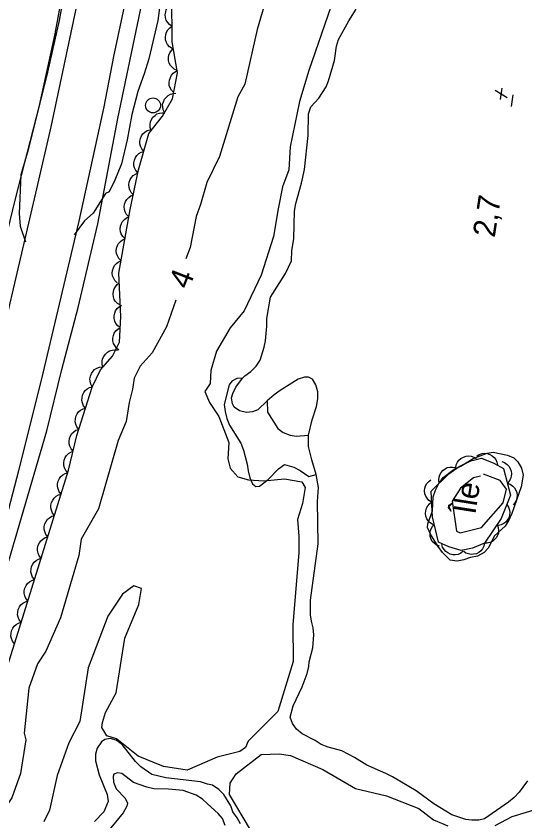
# Model space of a CAD drawing. Extents: x 282461 to 284471, y 5554090 to 5557646.
# Drawn here: x 283456 to 283524.3, y 5555625.8 to 5555733.8 of the extents above; entities that cross this region are included whole.
import ezdxf

# ---------------------------------------------------------------- set-up
doc = ezdxf.new("R2010")
doc.units = 0
for name, color, linetype in [('Niveau 1', 7, 'Continuous'), ('Niveau 2', 7, 'Continuous'), ('Niveau 21', 7, 'Continuous'), ('Niveau 3', 7, 'Continuous'), ('Niveau 36', 7, 'Continuous'), ('Niveau 4', 7, 'Continuous'), ('Niveau 44', 7, 'Continuous'), ('Niveau 7', 7, 'Continuous'), ('Niveau 8', 7, 'Continuous')]:
    doc.layers.add(name, color=color, linetype=linetype)

msp = doc.modelspace()

# ---------------------------------------------------------------- linework, layer by layer
at = {"layer": 'Niveau 1'}
for points in [[(283486.8, 5555784.69), (283485.41, 5555781.55), (283483.87, 5555778.41), (283483.3, 5555776.62), (283481.17, 5555768.39), (283480.61, 5555765.32), (283478.44, 5555755.07), (283477.55, 5555750.49), (283476.5, 5555744.47), (283475.03, 5555733.24), (283473.85, 5555728.09), (283473.23, 5555726.06), (283472.38, 5555723.68), (283471.54, 5555720.61), (283470.93, 5555717.2), (283470.15, 5555714.01), (283469.29, 5555711.81), (283468.52, 5555710.25), (283468.01, 5555710), (283466.38, 5555707.37), (283465.21, 5555706.35), (283463.82, 5555704.46)], [(283463.05, 5555740.16), (283461.78, 5555733.25), (283460.24, 5555726.3), (283459.4, 5555722.87), (283457.62, 5555715.89), (283456.67, 5555712.5), (283456.43, 5555707.35), (283456.56, 5555705.62), (283457.27, 5555703.54)]]:
    msp.add_lwpolyline(points, dxfattribs=at)
at = {"layer": 'Niveau 2'}
for points in [[(283499.12, 5555778.12), (283497.89, 5555773.49), (283493.58, 5555758.93), (283492.5, 5555754.15), (283492.67, 5555750.87), (283492.21, 5555748.03), (283490.44, 5555741.97), (283489.84, 5555737.08), (283488.39, 5555732.03), (283486.74, 5555724.7), (283485.8, 5555722.98), (283483.34, 5555715), (283481.63, 5555711.5), (283480.78, 5555708.53), (283480.21, 5555706.92), (283479.4, 5555702.76), (283478.81, 5555701.24)], [(283499.55, 5555738.85), (283495.3, 5555726.53), (283494.07, 5555722.36), (283492.8, 5555716.26), (283492.64, 5555713.21), (283491.8, 5555710.93), (283491.18, 5555707.95), (283490.59, 5555704.26), (283488.9, 5555699.05), (283486.64, 5555694.26), (283484.77, 5555691.99), (283482.9, 5555688.85), (283482.15, 5555686.24), (283482.08, 5555684.53), (283481.37, 5555683.46), (283481.99, 5555681.98), (283483.24, 5555680.08), (283484.59, 5555676.61), (283484.45, 5555674.4), (283484.75, 5555673.16), (283485.77, 5555671.98), (283487.23, 5555671.58), (283489.26, 5555671.46), (283492.05, 5555671.71), (283494.39, 5555671.33), (283494.82, 5555670.57), (283494.46, 5555668.4), (283493.78, 5555666.27), (283493.96, 5555664.03), (283493.96, 5555661.81), (283493.17, 5555652.18), (283493.23, 5555647.21), (283491.15, 5555640.51), (283487.15, 5555636.5), (283486.83, 5555635.68), (283486.06, 5555635.13), (283483.03, 5555634.39), (283478.96, 5555632.64), (283475.8, 5555633.14), (283472.4, 5555634.51), (283469.51, 5555636.85), (283468.21, 5555637.23), (283467.53, 5555638.35), (283467.63, 5555639.02), (283468, 5555640.36), (283469.46, 5555643.01), (283470.61, 5555650.36), (283472.48, 5555654.87), (283472.83, 5555657.02), (283471.83, 5555657.37), (283470.28, 5555656.24), (283468.32, 5555653.29), (283465.68, 5555646.36), (283464.55, 5555639.16), (283463.11, 5555636.29), (283461.55, 5555631.92), (283460.5, 5555627.27), (283459.74, 5555625.69)], [(283477.44, 5555695.69), (283476.19, 5555692.13), (283474.3, 5555688.64), (283472.65, 5555686.86), (283471.88, 5555685.25), (283471.64, 5555683.75), (283471.19, 5555681.95), (283470.81, 5555679.43), (283469.73, 5555676.87), (283467.09, 5555667.68), (283464.76, 5555663.61), (283464.43, 5555661.43), (283461.96, 5555653.08), (283460.01, 5555648.6), (283458.89, 5555646.88), (283457.71, 5555643.63), (283457.11, 5555637.58), (283457.34, 5555636.68), (283456.61, 5555632.17), (283455.45, 5555628.91), (283453.65, 5555626.3), (283451.64, 5555624.36)], [(283518.34, 5555672.06), (283517.44, 5555671.84), (283515.69, 5555670.45), (283514.57, 5555668.74), (283515.15, 5555664.7), (283515.61, 5555664.46), (283518.48, 5555665.18), (283521.4, 5555668.51), (283521.84, 5555670.34), (283520.98, 5555671.49), (283518.74, 5555672.34)], [(283487.5, 5555624.64), (283484.65, 5555629.36), (283484.74, 5555630.89), (283485.57, 5555632.12), (283488.9, 5555634.72), (283491.31, 5555634.84), (283492.84, 5555634.6), (283497.18, 5555632.72), (283501.58, 5555630.17), (283505.73, 5555629.19), (283510.09, 5555627.47), (283512.06, 5555625.98), (283513.99, 5555625.16)], [(283520.34, 5555625.19), (283522.59, 5555626.4), (283526.02, 5555627.42)]]:
    msp.add_lwpolyline(points, dxfattribs=at)
at = {"layer": 'Niveau 21'}
for points in [[(283414.13, 5555540), (283418.84, 5555553.93), (283419.91, 5555557.46), (283426.49, 5555576.38), (283428.12, 5555581.53), (283434.29, 5555599.3), (283436.32, 5555605.56), (283438.12, 5555611.58), (283442.13, 5555623.62), (283444.25, 5555630.34), (283447.3, 5555640.42), (283453.95, 5555663.59), (283456.39, 5555672.85), (283459.42, 5555684.95), (283464.49, 5555706.31), (283467.84, 5555721.65), (283469.14, 5555728.42), (283472.32, 5555743.35)], [(283415.8, 5555538.57), (283420.56, 5555553.08), (283423.11, 5555560.03), (283428.7, 5555576.41), (283431.25, 5555583.36), (283433.23, 5555589.44), (283436.37, 5555598.42), (283442.18, 5555617.12), (283444.72, 5555624.94), (283446.95, 5555632.99), (283449.31, 5555641.09), (283452.9, 5555652.39), (283455.03, 5555660.73), (283460.13, 5555678.16), (283462.15, 5555686.38), (283464.34, 5555694.72), (283467, 5555705.95), (283469.69, 5555720.07), (283473.73, 5555739.57)], [(283462.47, 5555738.31), (283461.2, 5555731.43), (283459.1, 5555721.82), (283455.87, 5555709.31), (283454.14, 5555702.08), (283452.42, 5555695.59), (283450.97, 5555689.45), (283446.43, 5555671.5), (283444.57, 5555664.44), (283442.6, 5555657.96), (283440.94, 5555651.47), (283437.13, 5555639.13), (283434.03, 5555628.3), (283430.28, 5555616.54), (283429.1, 5555612.08), (283426.86, 5555604.89), (283422.22, 5555591.86), (283420.36, 5555585.73), (283418.72, 5555580.92), (283417.08, 5555576.81), (283412, 5555561.47), (283405.35, 5555543.77), (283400.81, 5555527.66)], [(283406.23, 5555536.33), (283411.71, 5555552.99), (283429.04, 5555604.08), (283436.5, 5555626.95), (283442.28, 5555645.78), (283445.15, 5555655.85), (283449.82, 5555673), (283451.9, 5555681.28), (283458.81, 5555710.63), (283460.71, 5555718.97), (283464.36, 5555736.1)]]:
    msp.add_lwpolyline(points, dxfattribs=at)
at = {"layer": 'Niveau 3'}
for p, q in [((283521.03, 5555722.62), (283521.28, 5555724.16)), ((283520.32, 5555723.88), (283521.95, 5555722.88)), ((283522.51, 5555721.68), (283522.75, 5555723.26))]:
    msp.add_line(p, q, dxfattribs=at)
at = {"layer": 'Niveau 36'}
msp.add_circle((283474.4, 5555721.83), 1, dxfattribs=at)
at = {"layer": 'Niveau 4'}
for points in [[(283496.64, 5555722.8), (283497.16, 5555723.56), (283497.62, 5555724.32), (283497.96, 5555725.13), (283498.75, 5555727.86), (283499.02, 5555729.77), (283499.31, 5555730.7), (283500.68, 5555733.2), (283501.65, 5555734.77)], [(283524.66, 5555631.18), (283523.57, 5555629.66), (283522.88, 5555628.96), (283522.13, 5555628.32), (283518.89, 5555626.1), (283518.14, 5555625.92), (283517.21, 5555625.91), (283516.4, 5555626.02), (283514.53, 5555626.65), (283512.08, 5555628.13), (283509.74, 5555629.85), (283506.53, 5555631.74), (283505.65, 5555632.2), (283503.09, 5555633.28), (283501.45, 5555634.31), (283499.76, 5555635.22), (283497.9, 5555635.73), (283496.96, 5555636.07), (283496.15, 5555636.59), (283494.4, 5555637.5), (283493.64, 5555638.13), (283493.11, 5555638.88), (283492.81, 5555639.75), (283493.2, 5555641.25), (283494.4, 5555643.81), (283495.08, 5555645.61), (283495.31, 5555646.54), (283495.36, 5555647.17), (283495.87, 5555649.03), (283495.97, 5555650.77), (283495.9, 5555651.75), (283495.66, 5555652.62), (283495.54, 5555653.49), (283495.52, 5555655.45), (283496.56, 5555662.99), (283496.46, 5555668.66), (283496.62, 5555670.57), (283496.3, 5555672.29), (283495.71, 5555674.27), (283495.29, 5555676.06), (283495.27, 5555677.59), (283495.78, 5555679.66), (283496.35, 5555681.45), (283496.52, 5555682.44), (283496.51, 5555683.42), (283496.27, 5555684.35), (283495.8, 5555685.1), (283495.27, 5555685.38), (283494.75, 5555685.38), (283493.88, 5555685.08), (283491.45, 5555683.56), (283490.64, 5555682.98), (283489.71, 5555682.18), (283488.45, 5555680.99), (283487.76, 5555680.7), (283486.94, 5555680.63), (283486.01, 5555680.86), (283485.31, 5555681.32), (283485.08, 5555681.78), (283484.95, 5555682.59), (283485.12, 5555683.17), (283485.52, 5555684.04), (283486.41, 5555685.23), (283486.73, 5555685.55), (283487.54, 5555686.14), (283488.23, 5555686.84), (283488.8, 5555687.65), (283489.31, 5555689.39), (283489.48, 5555690.26), (283489.69, 5555692.23), (283489.69, 5555693.22), (283490.18, 5555696.12), (283492.19, 5555699.26), (283492.99, 5555701), (283493.04, 5555702.33), (283493.31, 5555703.96), (283493.4, 5555707.66), (283493.56, 5555708.65), (283494.35, 5555711.38), (283494.75, 5555713.23), (283495.23, 5555717.81), (283495.26, 5555720.71), (283495.6, 5555721.64), (283496.64, 5555722.8)], [(283520.05, 5555675.32), (283521.97, 5555674.92), (283522.85, 5555674.53), (283523.38, 5555674.01), (283523.85, 5555673.14), (283524.09, 5555672.22), (283523.81, 5555670.65), (283522.56, 5555667.05), (283522.16, 5555666.18), (283521.65, 5555665.37), (283520.26, 5555664.08), (283519.4, 5555662.4), (283518.83, 5555661.82), (283517.96, 5555661.35), (283517.03, 5555661.17), (283516.1, 5555660.87), (283515.23, 5555660.69), (283514.3, 5555660.8), (283513.25, 5555661.83), (283512.66, 5555662.64), (283511.66, 5555664.31), (283511.25, 5555665.18), (283511.3, 5555665.7), (283511.92, 5555667.44), (283512.02, 5555669.29), (283512.31, 5555670.22), (283512.76, 5555671.09), (283513.34, 5555671.91), (283514.84, 5555673.02), (283515.71, 5555673.43), (283517.39, 5555674.43), (283519.24, 5555675.19), (283520.05, 5555675.32)], [(283484.07, 5555625.21), (283483.72, 5555626.13), (283483.13, 5555626.82), (283481.73, 5555628.09), (283481.02, 5555628.72), (283480.2, 5555629.29), (283478.46, 5555629.92), (283476.48, 5555630.08), (283474.51, 5555630.12), (283473.57, 5555630.34), (283471.77, 5555630.97), (283470.19, 5555632.17), (283469.61, 5555632.28), (283469.14, 5555632.11), (283469.03, 5555631.76), (283469.1, 5555631.01), (283469.45, 5555630.14), (283470.68, 5555628.88), (283470.98, 5555628.18), (283470.87, 5555627.78), (283470.41, 5555626.91), (283468.11, 5555624.11)]]:
    msp.add_lwpolyline(points, dxfattribs=at)
at = {"layer": 'Niveau 44'}
for points in [[(283447.36, 5555622.84), (283456.07, 5555650.42), (283463.07, 5555672.9), (283464.19, 5555677.53), (283466.22, 5555684.02), (283467.36, 5555686.34), (283468.97, 5555688.2), (283469.88, 5555690.06), (283470.08, 5555693.53), (283469.8, 5555699.31), (283471.35, 5555707.87), (283472.47, 5555713.2), (283473.82, 5555718.07), (283475.65, 5555720.4), (283477.03, 5555722.72), (283477.69, 5555726.19), (283476.96, 5555730.35), (283476.91, 5555736.6)], [(283476.94, 5555732.46), (283476.6, 5555732.69), (283476.34, 5555733), (283476.16, 5555733.28), (283476.07, 5555733.62), (283476.03, 5555733.99), (283476.1, 5555734.37), (283476.18, 5555734.68), (283476.37, 5555734.98), (283476.62, 5555735.25), (283476.92, 5555735.46)], [(283476.97, 5555729.45), (283476.62, 5555729.69), (283476.36, 5555730), (283476.19, 5555730.28), (283476.09, 5555730.62), (283476.06, 5555730.99), (283476.12, 5555731.37), (283476.2, 5555731.68), (283476.4, 5555731.98), (283476.65, 5555732.25), (283476.94, 5555732.46)], [(283477.63, 5555726.51), (283477.25, 5555726.68), (283476.95, 5555726.95), (283476.73, 5555727.2), (283476.58, 5555727.52), (283476.48, 5555727.87), (283476.48, 5555728.26), (283476.51, 5555728.58), (283476.65, 5555728.91), (283476.86, 5555729.22), (283477.11, 5555729.47)], [(283477.19, 5555723.56), (283476.89, 5555723.86), (283476.7, 5555724.21), (283476.58, 5555724.52), (283476.56, 5555724.87), (283476.6, 5555725.24), (283476.73, 5555725.6), (283476.88, 5555725.89), (283477.12, 5555726.15), (283477.42, 5555726.37), (283477.75, 5555726.51)], [(283475.93, 5555720.87), (283475.75, 5555721.25), (283475.7, 5555721.66), (283475.69, 5555721.99), (283475.79, 5555722.32), (283475.95, 5555722.66), (283476.2, 5555722.95), (283476.43, 5555723.18), (283476.75, 5555723.33), (283477.11, 5555723.43), (283477.47, 5555723.46)], [(283474.14, 5555718.47), (283474.01, 5555718.87), (283474, 5555719.28), (283474.04, 5555719.61), (283474.18, 5555719.93), (283474.38, 5555720.24), (283474.67, 5555720.5), (283474.93, 5555720.69), (283475.27, 5555720.8), (283475.63, 5555720.86), (283475.99, 5555720.83)], [(283473.15, 5555715.67), (283472.88, 5555715.99), (283472.72, 5555716.36), (283472.63, 5555716.68), (283472.64, 5555717.03), (283472.7, 5555717.4), (283472.87, 5555717.74), (283473.03, 5555718.02), (283473.3, 5555718.25), (283473.62, 5555718.45), (283473.96, 5555718.56)], [(283472.35, 5555712.78), (283472.08, 5555713.1), (283471.92, 5555713.47), (283471.83, 5555713.79), (283471.83, 5555714.14), (283471.9, 5555714.5), (283472.06, 5555714.85), (283472.23, 5555715.13), (283472.5, 5555715.36), (283472.81, 5555715.56), (283473.15, 5555715.67)], [(283471.76, 5555709.83), (283471.47, 5555710.13), (283471.29, 5555710.5), (283471.18, 5555710.81), (283471.16, 5555711.16), (283471.2, 5555711.53), (283471.34, 5555711.88), (283471.49, 5555712.17), (283471.74, 5555712.42), (283472.05, 5555712.63), (283472.38, 5555712.77)], [(283471.15, 5555706.89), (283470.85, 5555707.2), (283470.67, 5555707.56), (283470.56, 5555707.87), (283470.54, 5555708.22), (283470.58, 5555708.59), (283470.72, 5555708.94), (283470.88, 5555709.23), (283471.13, 5555709.48), (283471.43, 5555709.7), (283471.76, 5555709.83)], [(283470.64, 5555703.94), (283470.34, 5555704.23), (283470.14, 5555704.58), (283470.02, 5555704.89), (283470, 5555705.24), (283470.03, 5555705.61), (283470.16, 5555705.97), (283470.3, 5555706.27), (283470.55, 5555706.52), (283470.84, 5555706.74), (283471.17, 5555706.89)], [(283470.1, 5555700.98), (283469.8, 5555701.27), (283469.61, 5555701.63), (283469.49, 5555701.94), (283469.46, 5555702.29), (283469.49, 5555702.66), (283469.63, 5555703.02), (283469.77, 5555703.31), (283470.01, 5555703.57), (283470.31, 5555703.79), (283470.64, 5555703.94)], [(283469.57, 5555698.03), (283469.27, 5555698.32), (283469.07, 5555698.68), (283468.95, 5555698.98), (283468.93, 5555699.33), (283468.96, 5555699.7), (283469.09, 5555700.06), (283469.23, 5555700.36), (283469.48, 5555700.61), (283469.77, 5555700.84), (283470.1, 5555700.98)], [(283470.01, 5555695.01), (283469.65, 5555695.23), (283469.38, 5555695.53), (283469.19, 5555695.8), (283469.09, 5555696.14), (283469.04, 5555696.5), (283469.08, 5555696.89), (283469.16, 5555697.2), (283469.34, 5555697.51), (283469.58, 5555697.79), (283469.86, 5555698.01)], [(283469.99, 5555692.01), (283469.66, 5555692.26), (283469.42, 5555692.59), (283469.27, 5555692.89), (283469.2, 5555693.23), (283469.19, 5555693.6), (283469.27, 5555693.97), (283469.38, 5555694.28), (283469.59, 5555694.57), (283469.86, 5555694.82), (283470.17, 5555695.01)], [(283469.82, 5555689.01), (283469.49, 5555689.27), (283469.25, 5555689.6), (283469.09, 5555689.89), (283469.02, 5555690.23), (283469.01, 5555690.6), (283469.1, 5555690.98), (283469.2, 5555691.29), (283469.42, 5555691.57), (283469.68, 5555691.83), (283469.99, 5555692.01)], [(283467.67, 5555686.7), (283467.57, 5555687.11), (283467.58, 5555687.51), (283467.63, 5555687.84), (283467.79, 5555688.16), (283468, 5555688.45), (283468.3, 5555688.7), (283468.57, 5555688.88), (283468.91, 5555688.97), (283469.28, 5555689.02), (283469.64, 5555688.97)], [(283466.25, 5555684.08), (283466.04, 5555684.44), (283465.95, 5555684.84), (283465.92, 5555685.16), (283465.99, 5555685.51), (283466.12, 5555685.85), (283466.35, 5555686.17), (283466.56, 5555686.41), (283466.87, 5555686.59), (283467.21, 5555686.72), (283467.57, 5555686.77)], [(283465.34, 5555681.21), (283465.08, 5555681.54), (283464.93, 5555681.92), (283464.85, 5555682.24), (283464.87, 5555682.59), (283464.95, 5555682.95), (283465.12, 5555683.29), (283465.3, 5555683.57), (283465.57, 5555683.79), (283465.89, 5555683.98), (283466.24, 5555684.08)], [(283464.45, 5555678.35), (283464.19, 5555678.68), (283464.04, 5555679.05), (283463.96, 5555679.37), (283463.97, 5555679.73), (283464.05, 5555680.09), (283464.22, 5555680.43), (283464.4, 5555680.7), (283464.68, 5555680.93), (283465, 5555681.11), (283465.34, 5555681.21)], [(283463.69, 5555675.45), (283463.4, 5555675.75), (283463.23, 5555676.12), (283463.13, 5555676.44), (283463.12, 5555676.79), (283463.18, 5555677.15), (283463.33, 5555677.51), (283463.49, 5555677.79), (283463.75, 5555678.03), (283464.05, 5555678.24), (283464.39, 5555678.36)], [(283462.98, 5555672.53), (283462.7, 5555672.84), (283462.52, 5555673.2), (283462.42, 5555673.52), (283462.42, 5555673.87), (283462.47, 5555674.24), (283462.62, 5555674.59), (283462.78, 5555674.87), (283463.04, 5555675.11), (283463.35, 5555675.32), (283463.69, 5555675.45)], [(283518.9, 5555663.09), (283517.28, 5555662.44), (283515.76, 5555662.09), (283514.09, 5555662.62), (283512.71, 5555663.22), (283511.9, 5555666.64), (283511.81, 5555668.22), (283511.75, 5555670.09), (283514.12, 5555672.41), (283515.49, 5555673.39), (283517.08, 5555674.13), (283518.51, 5555674.49), (283520.13, 5555673.82), (283521.45, 5555673.11), (283522.38, 5555669.55), (283521.15, 5555666.41), (283518.9, 5555663.09)], [(283515.04, 5555673.18), (283515.11, 5555673.59), (283515.29, 5555673.96), (283515.47, 5555674.24), (283515.74, 5555674.46), (283516.06, 5555674.65), (283516.43, 5555674.75), (283516.76, 5555674.8), (283517.1, 5555674.75), (283517.46, 5555674.64), (283517.77, 5555674.45)], [(283517.85, 5555674.76), (283518.2, 5555674.99), (283518.59, 5555675.11), (283518.91, 5555675.16), (283519.26, 5555675.12), (283519.62, 5555675), (283519.94, 5555674.8), (283520.2, 5555674.6), (283520.4, 5555674.31), (283520.55, 5555673.97), (283520.63, 5555673.61)], [(283521.21, 5555674.04), (283521.6, 5555673.9), (283521.93, 5555673.66), (283522.17, 5555673.43), (283522.34, 5555673.12), (283522.47, 5555672.77), (283522.5, 5555672.39), (283522.49, 5555672.07), (283522.38, 5555671.73), (283522.2, 5555671.4), (283521.97, 5555671.13)], [(283462.06, 5555669.67), (283461.8, 5555669.99), (283461.65, 5555670.37), (283461.57, 5555670.69), (283461.59, 5555671.04), (283461.67, 5555671.41), (283461.84, 5555671.75), (283462.02, 5555672.02), (283462.29, 5555672.24), (283462.61, 5555672.43), (283462.96, 5555672.53)], [(283512.82, 5555671.14), (283512.75, 5555671.55), (283512.79, 5555671.96), (283512.88, 5555672.28), (283513.06, 5555672.58), (283513.3, 5555672.86), (283513.61, 5555673.08), (283513.9, 5555673.24), (283514.25, 5555673.3), (283514.62, 5555673.31), (283514.97, 5555673.24)], [(283511.8, 5555668.59), (283511.44, 5555668.81), (283511.18, 5555669.12), (283511, 5555669.39), (283510.9, 5555669.73), (283510.85, 5555670.1), (283510.9, 5555670.48), (283510.98, 5555670.8), (283511.17, 5555671.1), (283511.41, 5555671.38), (283511.7, 5555671.59)], [(283521.97, 5555671.13), (283522.36, 5555670.99), (283522.69, 5555670.75), (283522.93, 5555670.52), (283523.1, 5555670.22), (283523.23, 5555669.87), (283523.26, 5555669.48), (283523.25, 5555669.16), (283523.14, 5555668.82), (283522.96, 5555668.5), (283522.73, 5555668.22)], [(283461.17, 5555666.8), (283460.91, 5555667.13), (283460.76, 5555667.51), (283460.68, 5555667.83), (283460.69, 5555668.18), (283460.77, 5555668.54), (283460.95, 5555668.88), (283461.12, 5555669.15), (283461.4, 5555669.38), (283461.72, 5555669.56), (283462.06, 5555669.67)], [(283511.96, 5555665.58), (283511.6, 5555665.8), (283511.33, 5555666.1), (283511.14, 5555666.37), (283511.03, 5555666.71), (283510.98, 5555667.07), (283511.02, 5555667.45), (283511.09, 5555667.77), (283511.27, 5555668.08), (283511.5, 5555668.37), (283511.79, 5555668.58)], [(283521.88, 5555668.27), (283522.12, 5555667.93), (283522.24, 5555667.54), (283522.3, 5555667.21), (283522.26, 5555666.86), (283522.15, 5555666.51), (283521.96, 5555666.18), (283521.76, 5555665.92), (283521.47, 5555665.72), (283521.14, 5555665.55), (283520.78, 5555665.47)], [(283460.28, 5555663.93), (283460.02, 5555664.26), (283459.87, 5555664.64), (283459.79, 5555664.96), (283459.8, 5555665.31), (283459.88, 5555665.67), (283460.05, 5555666.01), (283460.23, 5555666.29), (283460.5, 5555666.51), (283460.83, 5555666.7), (283461.17, 5555666.8)], [(283512.84, 5555662.68), (283512.45, 5555662.83), (283512.12, 5555663.08), (283511.89, 5555663.32), (283511.72, 5555663.63), (283511.61, 5555663.98), (283511.58, 5555664.36), (283511.6, 5555664.69), (283511.72, 5555665.02), (283511.9, 5555665.34), (283512.14, 5555665.61)], [(283520.59, 5555665.58), (283520.74, 5555665.19), (283520.78, 5555664.78), (283520.76, 5555664.45), (283520.64, 5555664.12), (283520.46, 5555663.8), (283520.2, 5555663.52), (283519.95, 5555663.31), (283519.62, 5555663.17), (283519.26, 5555663.09), (283518.9, 5555663.09)], [(283459.39, 5555661.07), (283459.12, 5555661.39), (283458.97, 5555661.77), (283458.89, 5555662.09), (283458.91, 5555662.44), (283458.99, 5555662.81), (283459.16, 5555663.15), (283459.34, 5555663.42), (283459.61, 5555663.64), (283459.93, 5555663.83), (283460.28, 5555663.93)], [(283516.05, 5555662), (283515.72, 5555661.74), (283515.34, 5555661.59), (283515.02, 5555661.51), (283514.66, 5555661.53), (283514.3, 5555661.61), (283513.96, 5555661.79), (283513.69, 5555661.97), (283513.47, 5555662.24), (283513.28, 5555662.56), (283513.18, 5555662.91)], [(283518.9, 5555663.09), (283518.81, 5555662.68), (283518.61, 5555662.32), (283518.42, 5555662.06), (283518.13, 5555661.85), (283517.8, 5555661.68), (283517.43, 5555661.6), (283517.1, 5555661.57), (283516.76, 5555661.64), (283516.41, 5555661.77), (283516.11, 5555661.97)], [(283458.49, 5555658.2), (283458.23, 5555658.53), (283458.08, 5555658.91), (283458, 5555659.23), (283458.02, 5555659.58), (283458.09, 5555659.94), (283458.27, 5555660.28), (283458.45, 5555660.56), (283458.72, 5555660.78), (283459.04, 5555660.96), (283459.39, 5555661.07)], [(283457.6, 5555655.33), (283457.34, 5555655.66), (283457.19, 5555656.04), (283457.11, 5555656.36), (283457.12, 5555656.71), (283457.2, 5555657.07), (283457.38, 5555657.41), (283457.55, 5555657.69), (283457.83, 5555657.91), (283458.15, 5555658.1), (283458.49, 5555658.2)], [(283456.71, 5555652.47), (283456.45, 5555652.79), (283456.3, 5555653.17), (283456.22, 5555653.49), (283456.23, 5555653.84), (283456.31, 5555654.21), (283456.48, 5555654.55), (283456.66, 5555654.82), (283456.93, 5555655.05), (283457.26, 5555655.23), (283457.6, 5555655.33)], [(283455.82, 5555649.6), (283455.55, 5555649.93), (283455.4, 5555650.31), (283455.32, 5555650.63), (283455.34, 5555650.98), (283455.42, 5555651.34), (283455.59, 5555651.68), (283455.77, 5555651.96), (283456.04, 5555652.18), (283456.36, 5555652.36), (283456.71, 5555652.47)]]:
    msp.add_lwpolyline(points, dxfattribs=at)
at = {"layer": 'Niveau 7'}
for points in [[(283486.41, 5555685.23), (283485.66, 5555685.17), (283484.96, 5555684.82), (283484.62, 5555684.35), (283483.94, 5555681.68), (283484.07, 5555680.76), (283484.31, 5555679.83), (283484.66, 5555678.91), (283486.2, 5555676.49), (283486.55, 5555675.56), (283487.03, 5555673.71), (283487.16, 5555672.79), (283487.4, 5555671.86), (283487.75, 5555671.06), (283488.22, 5555670.71), (283488.68, 5555670.72), (283489.84, 5555671.65), (283491.22, 5555673.05), (283492.03, 5555673.64), (283493.31, 5555673.3), (283494.13, 5555672.84), (283495.3, 5555672.04), (283496.3, 5555672.29)], [(283489.71, 5555682.18), (283489.76, 5555680.68), (283491.17, 5555678.49), (283491.88, 5555677.92), (283492.81, 5555677.58), (283493.62, 5555677.47), (283495.27, 5555677.59)], [(283486.16, 5555625.43), (283485.69, 5555626.24), (283485.1, 5555627.05), (283484.86, 5555627.85), (283483.92, 5555629.35), (283483.22, 5555630.04), (283482.4, 5555630.62), (283481.7, 5555630.73), (283480.77, 5555631.07), (283476.12, 5555631.61), (283474.26, 5555632.06), (283472.74, 5555633.09), (283472.04, 5555633.78), (283470.27, 5555636.08), (283469.46, 5555636.66), (283468.64, 5555636.88), (283467.94, 5555636.76), (283467.48, 5555636.41), (283466.91, 5555635.6), (283466.68, 5555634.79), (283466.69, 5555633.86), (283467.17, 5555632.01), (283468.24, 5555629.36), (283468.36, 5555628.43), (283467.8, 5555627.04), (283466.53, 5555625.76)]]:
    msp.add_lwpolyline(points, dxfattribs=at)

# ---------------------------------------------------------------- texts
at = {"layer": 'Niveau 2'}
msp.add_text('4', height=3, rotation=68.8157, dxfattribs=at).set_placement((283479.2, 5555697.03))
at = {"layer": 'Niveau 3'}
msp.add_text('    2,7', height=3, rotation=81.0958, dxfattribs=at).set_placement((283519.57, 5555699.61))
at = {"layer": 'Niveau 8'}
msp.add_text('Île', height=3, rotation=81.0598, dxfattribs=at).set_placement((283517.66, 5555666.86))

doc.saveas('drawing.dxf')
